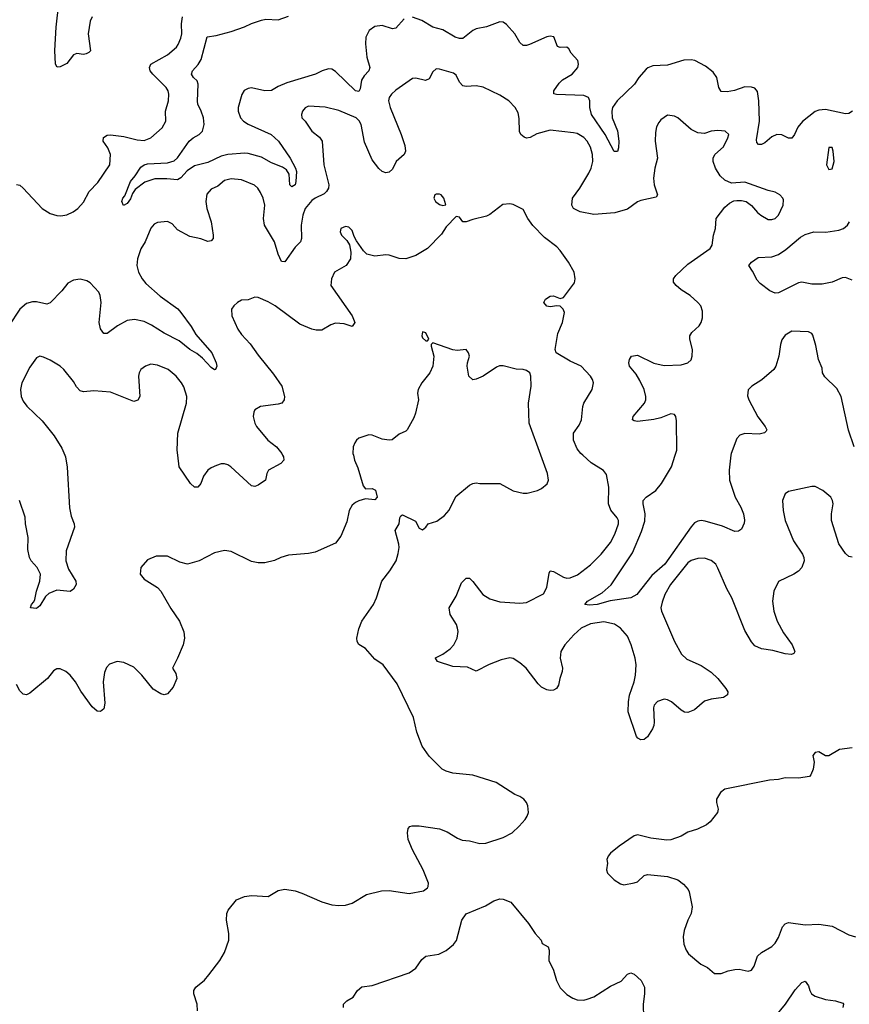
# Model space of a CAD drawing. Header units: inches. Extents: x 1839270 to 1929235, y 762242 to 910350.
# Tile 287 of 362: x 1862489 to 1867433, y 886728 to 892594. Entities that reach past the tile are written whole.
import ezdxf

# ---------------------------------------------------------------- set-up
doc = ezdxf.new("R2010")
doc.units = ezdxf.units.IN
doc.header["$MEASUREMENT"] = 0
doc.layers.add('B8868', color=7, linetype='Continuous')
doc.layers.add('B8869', color=7, linetype='Continuous')

msp = doc.modelspace()

# ---------------------------------------------------------------- linework, layer by layer
at = {"layer": 'B8868', "color": 5}
for points, elevation in [([(1864477.3, 890000), (1864484.4, 889970), (1864504.6, 889924.6), (1864536.7, 889816.7), (1864550, 889798.8), (1864590, 889800.7), (1864610, 889790.8), (1864618.8, 889750), (1864606, 889734), (1864550, 889739.3), (1864510, 889727.3), (1864490, 889718.4), (1864470, 889700.9), (1864452.2, 889670), (1864438, 889602), (1864402, 889518), (1864370, 889475.3), (1864250, 889421.2), (1864210, 889413.2), (1864090, 889403.7), (1864044.7, 889390), (1864008.1, 889371.9), (1863950, 889358), (1863910, 889358), (1863870, 889366.6), (1863750, 889426), (1863710, 889432.3), (1863650, 889417), (1863558, 889370), (1863490, 889349.4), (1863443.2, 889363.2), (1863370, 889399), (1863302, 889398), (1863250, 889375.3), (1863211, 889330), (1863206.8, 889290), (1863230, 889261), (1863310, 889211), (1863330.5, 889190.5), (1863390, 889086.8), (1863442, 889010), (1863466.6, 888946.6), (1863470.4, 888910), (1863462.4, 888870), (1863430.4, 888790), (1863399.1, 888730), (1863419.7, 888699.7), (1863424.5, 888670), (1863402.8, 888617.2), (1863370, 888577.2), (1863350, 888572.3), (1863330, 888577), (1863284.9, 888604.9), (1863217, 888690), (1863170, 888737), (1863110, 888763.6), (1863070, 888771.5), (1863024.4, 888755.6), (1863005.5, 888734.5), (1862994.3, 888705.7), (1862986.9, 888650), (1862997, 888523), (1862990, 888488.7), (1862970, 888473.2), (1862950, 888475.1), (1862920.6, 888500.6), (1862853.6, 888593.6), (1862822, 888650), (1862790, 888689.2), (1862764, 888710), (1862730, 888726), (1862710, 888726), (1862690, 888714), (1862654, 888670), (1862550, 888582.7), (1862530, 888572.7), (1862510, 888576), (1862490, 888595.1), (1862470, 888632.7)], 680), ([(1862757.8, 890000), (1862762, 889990), (1862771.5, 889928.5), (1862786.5, 889686.5), (1862796.5, 889636.5), (1862813.7, 889590), (1862814.9, 889570), (1862765.2, 889430), (1862763.1, 889370), (1862780.5, 889320.5), (1862824.2, 889250), (1862825.2, 889230), (1862810, 889200.9), (1862790, 889188.2), (1862710, 889194.8), (1862663.6, 889176.4), (1862642.3, 889157.7), (1862610, 889102), (1862590, 889085.3), (1862553.2, 889090), (1862559.5, 889110), (1862574.1, 889125.9), (1862579.2, 889140.8), (1862588.9, 889190), (1862609.8, 889250), (1862612.3, 889290), (1862593.6, 889330), (1862558, 889370), (1862547.6, 889390), (1862538, 889438), (1862539.1, 889510), (1862524.2, 889590), (1862522.3, 889630), (1862487.1, 889730)], 660), ([(1864055.6, 890000), (1864060.7, 889990), (1864062.8, 889970), (1864044.7, 889950), (1863970.8, 889910), (1863961.6, 889890), (1863954, 889850), (1863910, 889820.7), (1863890, 889814), (1863870, 889818), (1863746.6, 889930), (1863730, 889942.9), (1863710, 889947.3), (1863690, 889947.3), (1863661.4, 889938.6), (1863630, 889925.1), (1863610.6, 889910), (1863585.2, 889874.8), (1863568, 889830), (1863550, 889809.6), (1863530, 889809.6), (1863506, 889830), (1863438.9, 889930), (1863430.8, 890000)], 660), ([(1863549.2, 886690), (1863546, 886730), (1863527.6, 886790), (1863526, 886810), (1863539.3, 886830), (1863590, 886872.7), (1863617, 886903), (1863681.3, 886990), (1863710, 887037.3), (1863736, 887110), (1863735.1, 887150), (1863721.6, 887230), (1863722.9, 887270), (1863731.5, 887288.5), (1863782, 887350), (1863828, 887370), (1863870, 887377.3), (1863970, 887371), (1864030, 887406), (1864070, 887414.8), (1864130, 887404), (1864170, 887390.5), (1864290, 887338.4), (1864350, 887321.6), (1864390, 887316.3), (1864430, 887319.1), (1864470, 887330.7), (1864556.6, 887383.4), (1864645.2, 887405.2), (1864690, 887406.4), (1864810, 887388), (1864896, 887404), (1864918.6, 887421.4), (1864924, 887430), (1864925.2, 887450), (1864893.7, 887530), (1864829.4, 887649.4), (1864803.4, 887710), (1864799.2, 887750), (1864804.8, 887775.2), (1864813, 887787), (1864828.2, 887791.8), (1864870, 887791.4), (1864990, 887774.3), (1865036.4, 887756.4), (1865097.6, 887717.6), (1865126, 887706), (1865170, 887701.7), (1865230, 887686.3), (1865267.3, 887687.3), (1865370, 887722.6), (1865422.7, 887750), (1865465.2, 887790), (1865501.2, 887830), (1865513.2, 887850), (1865521.2, 887870), (1865517.2, 887910), (1865509.2, 887930), (1865493.2, 887950), (1865470, 887966), (1865438.9, 887978.9), (1865328.7, 888050), (1865190, 888093.5), (1865070, 888106.2), (1865030, 888116.4), (1865006.9, 888130), (1864930, 888207.2), (1864886.4, 888266.4), (1864855.7, 888350), (1864836.5, 888436.5), (1864737.9, 888637.9), (1864655.4, 888750), (1864605, 888785), (1864550, 888847.6), (1864510, 888872.7), (1864500.5, 888890), (1864498.9, 888910), (1864510, 888966), (1864527.8, 889010), (1864597, 889110), (1864614.5, 889150), (1864646.6, 889250), (1864694, 889310), (1864731.5, 889370), (1864745.2, 889414.8), (1864749.7, 889450), (1864748.4, 889470), (1864727.3, 889550), (1864749.4, 889590), (1864753.6, 889626.4), (1864761.2, 889638.8), (1864770, 889644.7), (1864847.3, 889607.3), (1864870, 889564), (1864890, 889554.8), (1864909, 889570), (1864924, 889590), (1864973.9, 889606.1), (1865020.7, 889639.3), (1865048.5, 889671.5), (1865087.3, 889752.7), (1865170, 889820.4), (1865190, 889830.4), (1865210, 889834.9), (1865230, 889830.4), (1865350, 889830.5), (1865430, 889788), (1865490, 889773), (1865513.7, 889773.7), (1865575.3, 889790), (1865598.3, 889801.7), (1865632, 889828), (1865640.9, 889850), (1865634.7, 889890), (1865594.1, 890000)], 680), ([(1867450, 889392), (1867430, 889397), (1867410, 889414.5), (1867371.1, 889471.1), (1867327, 889610), (1867326, 889650), (1867336, 889710), (1867333.2, 889730), (1867322, 889750), (1867274, 889790), (1867230, 889813.2), (1867210, 889814), (1867070, 889782.7), (1867051, 889770), (1867034, 889730), (1867038, 889670), (1867050.4, 889610), (1867100.4, 889490), (1867154.4, 889410), (1867162.4, 889390), (1867163.1, 889370), (1867148.9, 889331.1), (1867130, 889309.6), (1867102, 889290), (1867010, 889247.6), (1866983.2, 889190), (1866974.4, 889130), (1866982.8, 889070), (1867002.8, 889010), (1867040.7, 888940.7), (1867091.8, 888870), (1867107.3, 888830), (1867102, 888818), (1867087.7, 888812.3), (1867050, 888816.9), (1866976.2, 888836.2), (1866910, 888845.1), (1866870, 888863.5), (1866850, 888887.8), (1866810, 888955.1), (1866732.4, 889150), (1866702.5, 889202.5), (1866650, 889327), (1866636.4, 889350), (1866610, 889372.3), (1866570, 889385.3), (1866530, 889385), (1866490, 889372.2), (1866470, 889357.4), (1866366.2, 889230), (1866334.2, 889170), (1866316.7, 889123.3), (1866310.2, 889090), (1866312.7, 889070), (1866391, 888890), (1866433.4, 888813.4), (1866465.2, 888785.2), (1866550, 888747.5), (1866610, 888707.9), (1866648.9, 888670), (1866696.4, 888610), (1866708, 888590), (1866707.5, 888572.5), (1866683.8, 888556.2), (1866610, 888546), (1866570, 888533.3), (1866510, 888481.6), (1866470, 888467.6), (1866450, 888469.6), (1866430, 888480.7), (1866374, 888530), (1866350, 888542), (1866330, 888545.4), (1866290, 888532.3), (1866269.4, 888510.6), (1866265.6, 888494.4), (1866270.3, 888410), (1866267.4, 888390), (1866260.3, 888370), (1866230, 888322), (1866210, 888305.1), (1866190, 888304.5), (1866173.3, 888313.3), (1866164, 888324), (1866115.7, 888470), (1866116.8, 888530), (1866122.8, 888570), (1866150.5, 888650), (1866159, 888690), (1866162.6, 888750), (1866155.7, 888790), (1866133.6, 888870), (1866110, 888922), (1866068.4, 888970), (1866033.4, 888993.4), (1865970, 889006.1), (1865890, 888994.4), (1865835.3, 888970), (1865791, 888930), (1865738, 888870), (1865714.3, 888830), (1865710.2, 888790), (1865723.6, 888730), (1865721.7, 888710), (1865706.7, 888670), (1865699.7, 888630), (1865687.4, 888610), (1865670, 888600.2), (1865650, 888598), (1865630, 888602.4), (1865598.4, 888618.4), (1865577.9, 888637.9), (1865506.9, 888730), (1865470, 888763.5), (1865430, 888788.5), (1865410, 888792.4), (1865359, 888781), (1865286.9, 888753.1), (1865210, 888712), (1865157.3, 888737.3), (1865070, 888741.6), (1864979.6, 888770), (1864966, 888790), (1864967.2, 888792.8), (1865010, 888813.7), (1865054.1, 888845.9), (1865075.4, 888870), (1865095.4, 888910), (1865101.3, 888950), (1865098, 888970), (1865091.3, 888990), (1865054.7, 889050), (1865047.3, 889090), (1865090, 889160.7), (1865121.5, 889238.5), (1865150, 889267.3), (1865170, 889267.3), (1865190, 889247.7), (1865249.2, 889169.2), (1865290, 889143.1), (1865350, 889125.7), (1865470, 889119), (1865510, 889121.7), (1865610, 889172.9), (1865630, 889210.5), (1865643.7, 889296.3), (1865650, 889310.4), (1865670, 889307.6), (1865730, 889273.1), (1865750, 889267.8), (1865770, 889268.5), (1865812.6, 889287.4), (1865890, 889347.3), (1865953.1, 889410), (1866010, 889478.9), (1866035.9, 889530), (1866056.5, 889590), (1866057.6, 889610), (1866050, 889627), (1866011.9, 889671.9), (1865998.3, 889710), (1865999.8, 889810), (1865984.9, 889884.9), (1865968.2, 889908.2), (1865894.5, 889954.5), (1865843.9, 890000)], 660), ([(1866726.8, 890000), (1866717.2, 889910), (1866719.2, 889850), (1866752.6, 889750), (1866786.3, 889690), (1866802.6, 889650), (1866808.2, 889611.8), (1866806.2, 889593.8), (1866790, 889559), (1866772.7, 889547.3), (1866750, 889545.1), (1866676.1, 889576.1), (1866573.4, 889606.6), (1866550, 889609.7), (1866530, 889606.9), (1866510, 889596.3), (1866490, 889573.6), (1866332.8, 889350), (1866256.6, 889283.4), (1866167.4, 889170), (1866130, 889149.1), (1866008.4, 889131.6), (1865929.8, 889109.8), (1865885.2, 889105.2), (1865857.2, 889110), (1865872.3, 889130), (1865959.8, 889180.2), (1866012.7, 889227.3), (1866141.6, 889418.4), (1866195.2, 889544.8), (1866213.4, 889606.6), (1866216, 889650), (1866203.8, 889710), (1866205.1, 889730), (1866221.3, 889750), (1866280.4, 889790), (1866314.2, 889830), (1866372.3, 889930), (1866394.7, 890000)], 640), ([(1867450, 888256.3), (1867374.4, 888245.6), (1867310, 888209.2), (1867290, 888209), (1867251.5, 888231.5), (1867230, 888229), (1867214.8, 888210), (1867224, 888170), (1867217.3, 888130), (1867204, 888096), (1867194.9, 888085.1), (1867130, 888075.6), (1867050, 888077), (1867010, 888067.6), (1866956.7, 888063.3), (1866690.9, 888009.1), (1866664.7, 887990), (1866641, 887950), (1866641, 887930), (1866651, 887890), (1866646.8, 887870), (1866604.1, 887815.9), (1866582, 887798), (1866528.6, 887771.4), (1866470, 887753.6), (1866430, 887729.6), (1866370, 887707.3), (1866345.4, 887705.4), (1866250, 887718.4), (1866170, 887738), (1866150, 887732.7), (1866061, 887670), (1866010, 887629), (1865994.8, 887610), (1865986.8, 887590), (1865991, 887570), (1865986, 887530), (1865991.3, 887510), (1866032, 887470), (1866070, 887446), (1866090, 887441), (1866150, 887451), (1866170, 887458.8), (1866210, 887494.8), (1866230, 887502), (1866350, 887490.6), (1866410.5, 887470.5), (1866444.2, 887444.2), (1866471.8, 887411.8), (1866478, 887398), (1866495.8, 887310), (1866490.3, 887270), (1866470.3, 887230), (1866448.1, 887168.1), (1866441.6, 887130), (1866446.6, 887086.6), (1866460.7, 887050), (1866474.8, 887030), (1866547.7, 886967.7), (1866588.1, 886948.1), (1866630, 886911.3), (1866670, 886911), (1866710, 886927.7), (1866750, 886936.3), (1866776.8, 886936.8), (1866830, 886926), (1866848.9, 886931.1), (1866864.7, 886955.3), (1866885.8, 887014.2), (1866910, 887037.3), (1866970, 887073.4), (1866990, 887093.4), (1867010, 887127.3), (1867035.4, 887190), (1867050, 887207), (1867070, 887215.3), (1867170, 887201.5), (1867250, 887205.3), (1867330, 887194.6), (1867430, 887142.4), (1867470, 887130.4)], 680), ([(1864418, 886710), (1864418, 886730), (1864438, 886750), (1864475.3, 886770), (1864502, 886810), (1864527, 886833), (1864590, 886840.7), (1864810, 886915.5), (1864850, 886944), (1864884.8, 886995.2), (1864910, 887015.5), (1864987.5, 887027.5), (1865030, 887048.4), (1865074.9, 887085.1), (1865091.9, 887108.1), (1865123.6, 887230), (1865150, 887266.8), (1865264.1, 887315.9), (1865314.8, 887345.2), (1865350, 887356), (1865370, 887354.8), (1865416.1, 887336.1), (1865520.7, 887210), (1865561, 887150), (1865596, 887110), (1865602, 887090), (1865638, 887070), (1865644.7, 887050), (1865642.8, 886990), (1865670, 886932), (1865687.7, 886870), (1865710, 886826.8), (1865750, 886787.3), (1865785.1, 886765.1), (1865810, 886755.5), (1865850, 886753), (1865870, 886758), (1865910, 886773), (1866010, 886837.1), (1866074, 886866), (1866111.7, 886908.3), (1866130, 886916.3), (1866150, 886908), (1866192, 886870), (1866211.5, 886830), (1866212.6, 886790), (1866204.9, 886730), (1866206.5, 886650)], 660), ([(1866986.4, 886650), (1867052.1, 886730), (1867110, 886814.9), (1867150, 886857.3), (1867170, 886866), (1867190, 886838), (1867197.1, 886810), (1867208, 886790), (1867230, 886776.4), (1867290, 886756), (1867350, 886748.4), (1867394.2, 886734.2), (1867398.8, 886730), (1867393.4, 886710)], 660)]:
    msp.add_lwpolyline(points, dxfattribs=dict(at, elevation=elevation))
at = {"layer": 'B8869', "color": 5}
for points, elevation in [([(1862920.8, 892610), (1862910, 892586), (1862896.2, 892510), (1862911.7, 892408.3), (1862902, 892398), (1862884.7, 892390), (1862870, 892387.1), (1862830, 892391.8), (1862810, 892384.4), (1862770, 892333.5), (1862730, 892313), (1862712, 892312), (1862702, 892330), (1862697.6, 892410), (1862706.8, 892550), (1862723, 892690)], 640), ([(1862470, 891613), (1862490, 891607.7), (1862510, 891590.6), (1862622.4, 891470), (1862670, 891439.7), (1862710, 891427), (1862734.4, 891425.6), (1862770, 891432), (1862808, 891450), (1862836, 891470), (1862870, 891507.4), (1862902.6, 891570), (1862955.6, 891624.4), (1863025.7, 891730), (1863030.8, 891790.8), (1863015.1, 891830), (1862986.3, 891870), (1862987.7, 891892.3), (1863010, 891906.3), (1863030, 891907.1), (1863110, 891898.4), (1863190, 891878.9), (1863230, 891874.4), (1863269.8, 891890.2), (1863338, 891950), (1863360.5, 891990), (1863358.9, 892050), (1863376.1, 892110), (1863378, 892150), (1863373.5, 892170), (1863362, 892190), (1863281.5, 892270), (1863266.4, 892290), (1863262.7, 892310), (1863271.1, 892330), (1863370, 892384.7), (1863423.5, 892430), (1863434.3, 892445.7), (1863450, 892484), (1863455, 892510), (1863453, 892570), (1863459.8, 892610)], 640), ([(1864780.7, 892599.3), (1864730, 892544), (1864710, 892539.7), (1864650, 892560.3), (1864606.1, 892553.9), (1864570.9, 892529.1), (1864552.1, 892490), (1864549.4, 892450), (1864557.7, 892370), (1864574.7, 892310), (1864570.2, 892290), (1864541.4, 892258.6), (1864526.7, 892233.3), (1864517.3, 892182.7), (1864510, 892166.6), (1864490, 892171), (1864370, 892286.2), (1864350, 892298.8), (1864330, 892301.8), (1864290.5, 892290), (1864251.4, 892268.6), (1864081.6, 892218.4), (1864030, 892196.8), (1863990, 892172.7), (1863950, 892169.9), (1863870, 892188.9), (1863850, 892185), (1863827.6, 892172.4), (1863812.4, 892147.6), (1863790.9, 892070), (1863791.5, 892050), (1863805, 892010), (1863822.3, 891990), (1863850, 891971.6), (1863988.5, 891910), (1864031.8, 891870), (1864100.3, 891770), (1864132.8, 891710), (1864137.7, 891690), (1864134.6, 891630), (1864130.3, 891610), (1864110, 891598.4), (1864098.4, 891610), (1864094.2, 891674.2), (1864079.5, 891699.5), (1864056, 891716), (1863990, 891741.6), (1863930, 891774.2), (1863850, 891796.5), (1863830, 891798.6), (1863730, 891791.1), (1863690, 891780.8), (1863610, 891744.2), (1863530, 891722.6), (1863486.3, 891693.7), (1863450, 891651), (1863430, 891639.8), (1863366.5, 891646.5), (1863293.7, 891646.3), (1863234.3, 891625.7), (1863177.3, 891582.7), (1863161.3, 891558.7), (1863150, 891527.6), (1863130, 891499.5), (1863107.5, 891487.5), (1863098, 891510), (1863103.6, 891530), (1863114.9, 891545.1), (1863148.7, 891630), (1863176.5, 891663.5), (1863210, 891715.6), (1863230, 891728.9), (1863250, 891735.2), (1863370, 891740.4), (1863410, 891753.7), (1863430, 891771.1), (1863499.3, 891870), (1863523.1, 891890), (1863559.1, 891910), (1863578.8, 891930), (1863588.2, 891970), (1863584.7, 892010), (1863570.6, 892050), (1863549.9, 892089.9), (1863547.8, 892107.8), (1863553.6, 892210), (1863545.7, 892230), (1863523.9, 892250), (1863513.3, 892270), (1863519.3, 892290), (1863552.3, 892327.7), (1863570, 892356.5), (1863607.2, 892492.8), (1863659.4, 892500.6), (1863750, 892523.9), (1863829.4, 892550.6), (1863870, 892570.8), (1863930, 892591.9), (1863956.3, 892596.3), (1864030, 892592.2), (1864090, 892614.6)], 620), ([(1867451.4, 892048.6), (1867430, 892034.7), (1867410, 892033.5), (1867290, 892058), (1867250, 892055.4), (1867230, 892046.6), (1867152.9, 891987.1), (1867126.2, 891953.8), (1867106.3, 891910), (1867090, 891888.2), (1867070, 891888.4), (1867030, 891908.8), (1867001, 891910), (1866970, 891896.1), (1866930, 891860.9), (1866910, 891851), (1866891.2, 891851.2), (1866882, 891862), (1866878.7, 891878.7), (1866898.4, 891990), (1866894.2, 892110), (1866885.4, 892165.4), (1866870, 892186), (1866850, 892191.8), (1866810, 892193.6), (1866748.3, 892171.7), (1866704.5, 892164.5), (1866670, 892166.6), (1866655.8, 892190), (1866642.6, 892250), (1866621.5, 892281.5), (1866576.5, 892316.5), (1866511.6, 892350), (1866490, 892355.4), (1866447.3, 892352.7), (1866350, 892323.5), (1866260.9, 892319.1), (1866232.1, 892307.9), (1866221.7, 892298.3), (1866178.4, 892250), (1866152, 892210), (1866049.3, 892110), (1866021.3, 892070), (1866016.6, 892050), (1866019.8, 892010), (1866051.4, 891931.4), (1866060.2, 891870), (1866057.7, 891830), (1866051.2, 891808.8), (1866030.6, 891809.4), (1865978, 891910), (1865896.7, 892030), (1865885.7, 892070), (1865885.8, 892110), (1865879.2, 892130), (1865850, 892143.2), (1865688, 892148), (1865672, 892152), (1865671.2, 892170), (1865703.5, 892216.5), (1865724.5, 892235.5), (1865780.5, 892270), (1865814.8, 892310), (1865819.7, 892330), (1865815.8, 892350), (1865775.3, 892395.3), (1865760.4, 892420.4), (1865749.7, 892429.7), (1865710, 892428.3), (1865694.7, 892434.7), (1865671.1, 892491.1), (1865650, 892496.2), (1865630, 892491.5), (1865526.3, 892446.3), (1865510, 892440.7), (1865490, 892440.9), (1865470, 892457.2), (1865439.6, 892510), (1865390, 892564.5), (1865370, 892578.4), (1865350, 892581.3), (1865270, 892551.6), (1865210, 892540.3), (1865190, 892529.8), (1865130, 892482), (1865110, 892481.6), (1865083.6, 892490), (1865010, 892533.3), (1864950, 892548.9), (1864886.3, 892590), (1864830, 892608.9)], 620), ([(1866394.7, 890000), (1866404.4, 890030), (1866403.8, 890203.8), (1866398.4, 890230), (1866390, 890242.7), (1866370, 890245.6), (1866310, 890221.5), (1866268.3, 890211.7), (1866170, 890201.1), (1866150, 890203.6), (1866140.9, 890210), (1866144.7, 890230), (1866211.6, 890310), (1866219.7, 890330), (1866220.5, 890350), (1866210.9, 890390), (1866185.3, 890445.3), (1866162.5, 890482.5), (1866123.7, 890530), (1866119.3, 890550), (1866122.7, 890570), (1866135.3, 890590), (1866170, 890594.9), (1866267.4, 890547.4), (1866330, 890533.7), (1866430, 890538.8), (1866470.6, 890549.4), (1866490, 890566.7), (1866496.8, 890590), (1866498.7, 890630), (1866482.6, 890690), (1866482, 890710), (1866493.3, 890730), (1866537.6, 890770), (1866549.6, 890790), (1866557.2, 890817.2), (1866558, 890858), (1866547.3, 890890), (1866529.5, 890910), (1866483.6, 890950), (1866430, 890983.9), (1866401.7, 891010), (1866385.7, 891030), (1866384.7, 891050), (1866399.7, 891070), (1866470, 891137), (1866604.2, 891230), (1866615.8, 891250), (1866623, 891310), (1866635.4, 891350), (1866638.7, 891410), (1866690, 891476.3), (1866718.7, 891501.3), (1866745.4, 891514.6), (1866762.5, 891517.5), (1866790, 891517.1), (1866818, 891510), (1866850, 891488), (1866885.9, 891445.9), (1866905.5, 891430), (1866950, 891404.2), (1866970, 891403.7), (1866990, 891410.4), (1867011.6, 891430), (1867039.3, 891490), (1867040.2, 891520.2), (1867037.2, 891530), (1867019.3, 891550), (1866990, 891567.3), (1866950, 891576.9), (1866810, 891625.6), (1866730, 891620.5), (1866690, 891638.9), (1866663.9, 891663.9), (1866634.3, 891710), (1866621.6, 891750), (1866621.6, 891770), (1866631.6, 891790), (1866682.9, 891837.1), (1866709.4, 891890), (1866714, 891910), (1866693.2, 891930), (1866650, 891934.3), (1866610, 891929.6), (1866570, 891916.2), (1866530, 891919.7), (1866490, 891940.5), (1866410, 892009.5), (1866390, 892019.5), (1866350, 892026), (1866310, 891997.2), (1866298, 891982), (1866284.2, 891955.8), (1866277.3, 891922.7), (1866275.3, 891870), (1866288.7, 891770), (1866273.7, 891710), (1866266, 891650), (1866270.3, 891610), (1866290.3, 891550), (1866282.4, 891537.6), (1866190, 891516.8), (1866170, 891507.9), (1866110, 891466), (1866036.1, 891443.9), (1865910, 891432.7), (1865828.5, 891448.5), (1865788.3, 891470), (1865778.5, 891490), (1865783.1, 891530), (1865827.4, 891590), (1865880.5, 891679.5), (1865894.5, 891710), (1865905.1, 891750), (1865901.8, 891790), (1865890, 891834), (1865870, 891869.6), (1865850, 891892.4), (1865810, 891915.8), (1865790, 891920.5), (1865650, 891936.4), (1865570, 891913.3), (1865530, 891892.4), (1865510, 891888.5), (1865494.6, 891894.6), (1865475.6, 891910), (1865467.8, 891927.8), (1865465.6, 892005.6), (1865458.5, 892038.5), (1865440.7, 892070), (1865402.9, 892110), (1865350, 892144.7), (1865250, 892191.6), (1865210, 892200.5), (1865150, 892196.3), (1865130, 892200.7), (1865110, 892222.7), (1865090, 892264), (1865074.8, 892274.8), (1864990, 892299.5), (1864970, 892300.9), (1864950, 892284), (1864930, 892241.2), (1864907.7, 892232.3), (1864850, 892245.1), (1864830, 892242.9), (1864730, 892173.3), (1864704.4, 892150), (1864690.4, 892130), (1864687.6, 892110), (1864696.1, 892070), (1864762.4, 891910), (1864783.8, 891843.8), (1864788.5, 891810), (1864780.5, 891790), (1864733.4, 891750), (1864710, 891704), (1864690, 891685.2), (1864670, 891680.9), (1864650, 891689.5), (1864630, 891707.3), (1864590, 891758.4), (1864544.7, 891864.7), (1864523.9, 891970), (1864512.2, 891992.2), (1864493.3, 892010), (1864390, 892052.4), (1864310, 892073.3), (1864210, 892079.5), (1864190, 892069.2), (1864174, 892050), (1864167.7, 892030), (1864170.8, 892010), (1864190.4, 891990.4), (1864230.4, 891930), (1864274.9, 891894.9), (1864291.1, 891870), (1864302.2, 891730), (1864330.7, 891610.7), (1864328.8, 891591.2), (1864318, 891570), (1864303.2, 891556.8), (1864249.1, 891530.9), (1864230, 891517.2), (1864191, 891470), (1864175.5, 891430), (1864165.8, 891370), (1864168.8, 891290), (1864162, 891270), (1864130, 891239.1), (1864070, 891152.3), (1864050, 891153.2), (1864030, 891198), (1864008.3, 891270), (1863948.8, 891370), (1863941.6, 891410), (1863949.2, 891490), (1863939.2, 891530), (1863923.9, 891563.9), (1863907.9, 891590), (1863888.3, 891608.3), (1863810, 891639.8), (1863750, 891646.6), (1863710, 891635.6), (1863670, 891603.1), (1863630, 891584.2), (1863605.2, 891554.8), (1863599, 891510), (1863603.6, 891470), (1863629.1, 891390), (1863641.7, 891310), (1863641.6, 891290), (1863630, 891277), (1863610, 891271.6), (1863567.7, 891287.7), (1863503.1, 891303.1), (1863430, 891342), (1863398, 891378), (1863370, 891391.5), (1863310, 891386.6), (1863290, 891376), (1863270, 891352.7), (1863236.5, 891270), (1863211.1, 891228.9), (1863191.3, 891170), (1863187, 891130), (1863196.5, 891090), (1863218, 891050), (1863241.7, 891021.7), (1863326, 890946), (1863431.7, 890871.7), (1863450, 890850.4), (1863510, 890766), (1863538.2, 890718.2), (1863634, 890610), (1863660.5, 890550), (1863664, 890530), (1863656, 890510), (1863650, 890507.3), (1863630, 890522), (1863577.7, 890577.7), (1863544.4, 890604.4), (1863502, 890630), (1863440.2, 890680.2), (1863350, 890727.4), (1863275, 890775), (1863230, 890795.8), (1863172.8, 890807.2), (1863130, 890802.2), (1863072.4, 890770), (1863010, 890724.5), (1862990, 890723.7), (1862970, 890753.2), (1862963.5, 890790), (1862974.2, 890910), (1862968.9, 890950), (1862959.8, 890970), (1862910, 891026.6), (1862890, 891039.2), (1862850, 891048.7), (1862810, 891043.1), (1862775.9, 891024.1), (1862740.4, 890979.6), (1862670, 890906.3), (1862650, 890898.9), (1862590, 890914), (1862566.2, 890913.8), (1862530, 890903.6), (1862490, 890869.7), (1862423.8, 890770)], 640), ([(1865843.9, 890000), (1865832.8, 890010), (1865810, 890037), (1865788.3, 890090), (1865788.2, 890130), (1865822.2, 890177.8), (1865837.7, 890210), (1865844, 890290), (1865851.1, 890310), (1865899.6, 890390), (1865907.3, 890430), (1865901.6, 890450), (1865889.6, 890470), (1865834.5, 890530), (1865770, 890559.7), (1865685.1, 890610), (1865679.3, 890630), (1865695.3, 890724.7), (1865722.6, 890790), (1865736.2, 890850), (1865727, 890870), (1865710, 890887), (1865690, 890889.6), (1865650, 890882.9), (1865630, 890887), (1865613.2, 890910), (1865622.7, 890930), (1865650, 890947.7), (1865670, 890948), (1865710, 890933), (1865730, 890938), (1865794.2, 891025.8), (1865799.5, 891050), (1865793.3, 891090), (1865758.7, 891150), (1865710, 891219.5), (1865690, 891240.7), (1865616.2, 891296.2), (1865547.3, 891367.3), (1865517, 891410), (1865490, 891464), (1865430, 891492.7), (1865410, 891497.2), (1865367.1, 891492.9), (1865290, 891434), (1865270, 891424), (1865190, 891404), (1865150, 891389.2), (1865129.2, 891389.2), (1865110, 891418), (1865090, 891422), (1865030, 891360.9), (1865003.2, 891316.8), (1864918.4, 891230), (1864850, 891189.6), (1864790, 891169.6), (1864750, 891172), (1864690, 891191.6), (1864670, 891193.3), (1864605.6, 891185.6), (1864557.6, 891197.6), (1864536.9, 891216.9), (1864496.6, 891276.6), (1864482, 891302), (1864470, 891338), (1864450, 891358), (1864430, 891362), (1864402, 891350), (1864398, 891330), (1864406, 891310), (1864438.5, 891278.5), (1864453.7, 891253.7), (1864463, 891210), (1864460.5, 891170), (1864434, 891130), (1864364.9, 891090), (1864346.4, 891050), (1864343.1, 891010), (1864470.4, 890830), (1864486.8, 890790), (1864470, 890766), (1864422.6, 890782.6), (1864370, 890786.3), (1864343, 890777), (1864290, 890744.7), (1864255.1, 890744.9), (1864230, 890750.9), (1864159.2, 890779.2), (1864012, 890890), (1863970, 890913.6), (1863910, 890938), (1863890, 890941.2), (1863850, 890925.2), (1863810, 890922.7), (1863786, 890910), (1863766, 890890), (1863750.8, 890869.2), (1863753, 890830), (1863788.8, 890750), (1863810, 890718.4), (1863862.8, 890662.8), (1863910, 890595.5), (1864002, 890482), (1864050.3, 890410), (1864067.7, 890350), (1864065.7, 890330), (1864050.2, 890309.8), (1864030, 890302.6), (1863924.7, 890290), (1863890.7, 890270), (1863885.1, 890254.9), (1863880.3, 890230), (1863890, 890190.8), (1863900.3, 890170), (1863968.4, 890088.4), (1864019.3, 890050), (1864050.6, 890010), (1864055.6, 890000)], 660), ([(1867450, 891041.4), (1867410, 891058.6), (1867390, 891055.7), (1867330, 891030.4), (1867270, 891018.6), (1867210, 891018.3), (1867149.6, 891030.4), (1867130, 891026.1), (1867010, 890966.6), (1866990, 890964.2), (1866958.3, 890978.3), (1866902.1, 891022.1), (1866883.2, 891043.2), (1866856.2, 891096.2), (1866833.3, 891130), (1866849.7, 891150), (1866890, 891176.5), (1866970, 891180.9), (1867010, 891194.5), (1867055, 891225), (1867142.2, 891297.8), (1867170, 891314.5), (1867222, 891330), (1867292.8, 891327.2), (1867370, 891340.8), (1867397, 891350), (1867422, 891370), (1867433.7, 891390)], 620), ([(1867460.8, 890050), (1867427.9, 890147.9), (1867383.5, 890350), (1867357.6, 890397.6), (1867286.2, 890466.2), (1867272.5, 890490), (1867270, 890517.2), (1867249.7, 890570), (1867233.3, 890653.3), (1867215.1, 890715.1), (1867210, 890724), (1867190, 890735.1), (1867090, 890738), (1867050, 890714.5), (1867030, 890686), (1867021.6, 890658.4), (1867013.6, 890590), (1866995.4, 890530), (1866983.5, 890510), (1866912.3, 890447.7), (1866851.5, 890410), (1866830, 890389.5), (1866826.4, 890353.6), (1866834.4, 890330), (1866888.3, 890228.3), (1866931.3, 890170), (1866940.3, 890150), (1866937.4, 890142.6), (1866927.9, 890132.1), (1866895.1, 890124.9), (1866810, 890127.9), (1866781.2, 890118.8), (1866761.9, 890098.1), (1866727.8, 890010), (1866726.8, 890000)], 640), ([(1865594.1, 890000), (1865524, 890190), (1865521, 890310), (1865537.7, 890410), (1865535.1, 890470), (1865529.6, 890490), (1865510, 890504.7), (1865490, 890509.7), (1865447.5, 890512.5), (1865370, 890531.1), (1865348.6, 890531.4), (1865330, 890524), (1865250, 890469.4), (1865210, 890452.7), (1865189.4, 890449.4), (1865165.2, 890470), (1865156, 890530), (1865157.2, 890550), (1865169, 890590), (1865164, 890610), (1865150, 890628.7), (1865096.3, 890623.7), (1865070, 890626.6), (1864950, 890668), (1864941, 890659), (1864941, 890650), (1864957.1, 890590), (1864950.3, 890529.7), (1864933, 890490), (1864885.5, 890430), (1864863.8, 890390), (1864859.3, 890370), (1864865.5, 890330), (1864847.3, 890250), (1864837.5, 890222.5), (1864798, 890150), (1864790, 890142), (1864750, 890124), (1864708.1, 890091.9), (1864690, 890089.6), (1864650, 890094.7), (1864590, 890118.7), (1864570, 890120.5), (1864510, 890100.7), (1864496.3, 890090), (1864486.9, 890073.1), (1864477.1, 890050), (1864474.9, 890010), (1864477.3, 890000)], 680), ([(1863430.8, 890000), (1863427.2, 890030), (1863431.1, 890130), (1863482.4, 890310), (1863484.2, 890350), (1863467.2, 890407.2), (1863453.3, 890430), (1863422, 890470), (1863373.2, 890510), (1863310, 890535.6), (1863270, 890540.9), (1863238, 890530), (1863210.4, 890509.6), (1863200.5, 890490), (1863197.6, 890470), (1863205.2, 890350), (1863193.5, 890326.5), (1863170, 890319.3), (1863030, 890375.3), (1862930, 890382), (1862870, 890377.6), (1862850, 890383.6), (1862826.7, 890406.7), (1862810, 890439), (1862752.3, 890510), (1862730, 890529.4), (1862670, 890566.6), (1862630, 890583.7), (1862610, 890589.2), (1862590, 890579), (1862550, 890524), (1862500.9, 890430), (1862494.2, 890390), (1862498.4, 890350), (1862510, 890321.3), (1862530.8, 890290.8), (1862623.6, 890203.6), (1862694.9, 890114.9), (1862740.8, 890040.8), (1862757.8, 890000)], 660)]:
    msp.add_lwpolyline(points, dxfattribs=dict(at, elevation=elevation))
for points, elevation in [([(1867330, 891832.6), (1867310, 891831.6), (1867296.1, 891730), (1867310, 891702.4), (1867330, 891704.9), (1867342.2, 891750), (1867337.2, 891810)], 640), ([(1864990, 891555.4), (1864970, 891555.4), (1864962.4, 891550), (1864957.6, 891530), (1864966.7, 891510), (1864990, 891493.4), (1865010, 891487.3), (1865028, 891492), (1865017, 891530), (1865000.9, 891550)], 660), ([(1864890, 890734), (1864884.9, 890710), (1864890, 890698), (1864910, 890681), (1864919, 890681), (1864928, 890690), (1864910, 890728)], 680)]:
    msp.add_lwpolyline(points, close=True, dxfattribs=dict(at, elevation=elevation))

doc.saveas('drawing.dxf')
